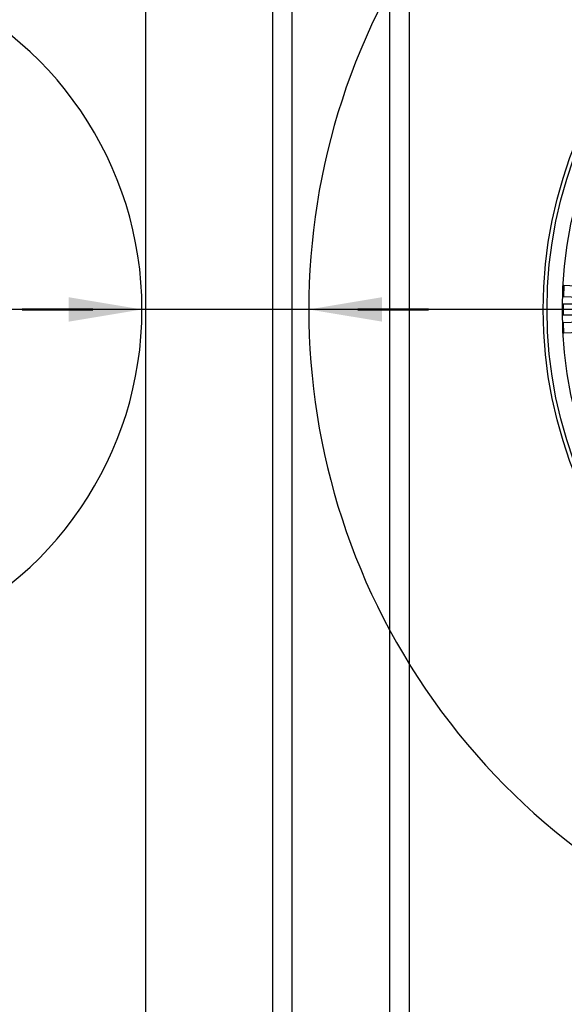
# Model space of a CAD drawing. Extents: x -285 to 5863, y 308 to 3178.
# Tile 594 of 622: x 5223 to 5250, y 1362 to 1413. Entities that reach past the tile are written whole.
import ezdxf

# ---------------------------------------------------------------- set-up
doc = ezdxf.new("R2010")
doc.units = 0
doc.header["$MEASUREMENT"] = 0
doc.layers.add('FREEZE-LINES', color=8, linetype='CONTINUOUS', plot=False)
for name, color, linetype in [('TANK-MANHOLE-COVER-40', 2, 'CONTINUOUS'), ('TANK-MANHOLE-COVER-HATCH-40', 252, 'CONTINUOUS'), ('TANK-SLOPE', 3, 'CONTINUOUS'), ('TANK-UST-RIB', 7, 'CONTINUOUS')]:
    doc.layers.add(name, color=color, linetype=linetype)

msp = doc.modelspace()

# ---------------------------------------------------------------- linework, layer by layer
at = {"layer": 'FREEZE-LINES', "linetype": 'Continuous'}
msp.add_line((5653.857, 1398.01839), (4609.857, 1398.01839), dxfattribs=at)
at = {"layer": 'TANK-MANHOLE-COVER-40', "color": 4, "linetype": 'Continuous'}
msp.add_circle((5271.97882, 1398.01916), 22.63902, dxfattribs=at)
at = {"layer": 'TANK-MANHOLE-COVER-40', "color": 1, "linetype": 'Continuous'}
msp.add_circle((5271.97882, 1398.01916), 22.44094, dxfattribs=at)
at = {"layer": 'TANK-MANHOLE-COVER-40', "color": 2, "linetype": 'Continuous'}
msp.add_circle((5271.97882, 1398.01916), 21.65354, dxfattribs=at)
at = {"layer": 'TANK-MANHOLE-COVER-HATCH-40', "linetype": 'Continuous'}
for points in [[(5250.39724, 1399.23728), (5250.3732, 1398.68663), (5251.94747, 1398.61789, 0.41709369), (5252.0296, 1398.6939, -0.00491171), (5252.0467, 1399.08568, 0.41709369), (5251.97151, 1399.16855)], [(5250.39724, 1396.80103), (5250.3732, 1397.35169), (5251.94747, 1397.42042, -0.41709369), (5252.0296, 1397.34442, 0.00491171), (5252.0467, 1396.95264, -0.41709369), (5251.97151, 1396.86977)]]:
    msp.add_lwpolyline(points, format="xyb", close=True, dxfattribs=at)
msp.add_lwpolyline([(5252.01915, 1398.21524, 0.41709369), (5251.94042, 1398.29475), (5250.36465, 1398.29475), (5250.36465, 1397.74357), (5251.94042, 1397.74357, 0.41709369), (5252.01915, 1397.82308, -0.00491171), (5252.01915, 1398.21524)], format="xyb", dxfattribs=at)
at = {"layer": 'TANK-SLOPE'}
for points in [[(5283.57379, 1365.37841), (5327.52712, 1380.99195, 0.70597857), (5327.52765, 1415.04464), (5283.5748, 1430.65955, 1.41647358)], [(5217.35129, 1381.20695, 0.68086576), (5217.35129, 1414.82983), (5181.6425, 1428.89646, 1.46871829), (5181.6425, 1367.14032)]]:
    msp.add_lwpolyline(points, format="xyb", close=True, dxfattribs=at)
at = {"layer": 'TANK-SLOPE', "const_width": 0.125}
for points in [[(5226.29762, 1398.01839), (5222.65683, 1398.01839)], [(5239.8398, 1398.01916), (5243.48058, 1398.01916)]]:
    msp.add_lwpolyline(points, dxfattribs=at)
at = {"layer": 'TANK-SLOPE'}
for points in [[(5225.04762, 1397.39339), (5228.79762, 1398.01839), (5225.04762, 1398.64339)], [(5241.0898, 1397.39416), (5237.3398, 1398.01916), (5241.0898, 1398.64416)]]:
    msp.add_solid(points, dxfattribs=at)
at = {"layer": 'TANK-UST-RIB'}
for p, q in [((5236.47882, 1461.01839), (5236.47882, 1335.01839)), ((5241.47882, 1461.01839), (5241.47882, 1335.01839)), ((5228.97882, 1459.01839), (5228.97882, 1337.01839)), ((5235.47882, 1459.01839), (5235.47882, 1337.01839)), ((5242.47882, 1459.01839), (5242.47882, 1337.01839))]:
    msp.add_line(p, q, dxfattribs=at)

doc.saveas('drawing.dxf')
